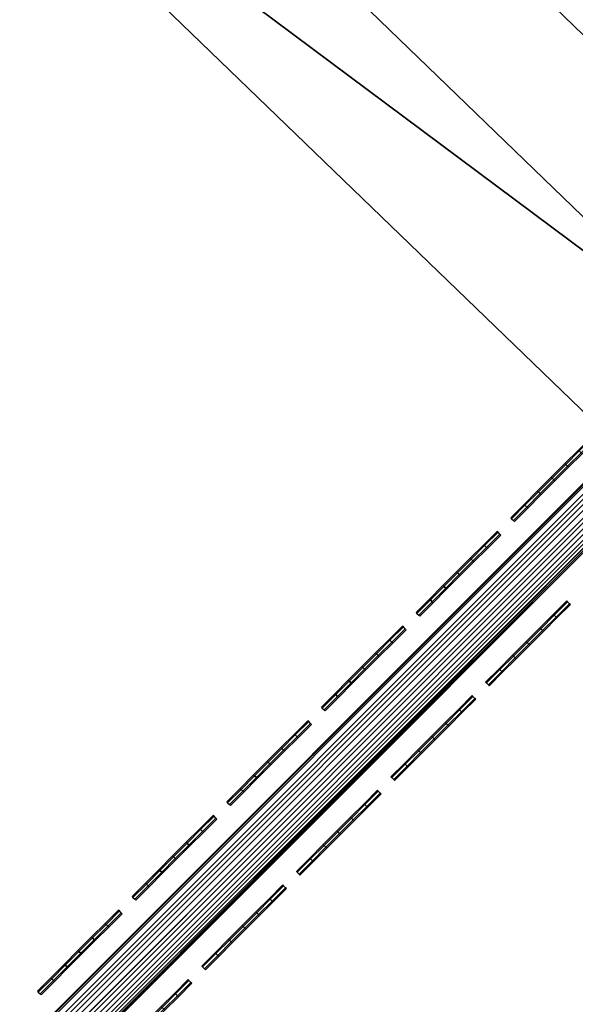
# Model space of a CAD drawing. Header units: inches. Extents: x 0 to 63.6, y -63.6 to 0.
# Tile 447 of 475: x 43 to 44.1, y -20.5 to -18.5. Entities that reach past the tile are written whole.
import ezdxf

# ---------------------------------------------------------------- set-up
doc = ezdxf.new("R2010")
doc.units = ezdxf.units.IN
doc.header["$LTSCALE"] = 0.03937
doc.header["$MEASUREMENT"] = 0
for name, color, linetype in [('A-FURN-3-ST', 151, 'Continuous'), ('A-FURN-3-ST-SEAM', 250, 'Continuous'), ('A-FURN-3-STITCH', 15, 'Continuous')]:
    doc.layers.add(name, color=color, linetype=linetype)

msp = doc.modelspace()

# ---------------------------------------------------------------- meshes
at = {"layer": 'A-FURN-3-ST'}
mesh = msp.add_polyface(dxfattribs=at)
corners = [(47.2494, -22.6677, 18), (45.7647, -21.0157, 18), (30.2851, -35.8696, 18), (29.0547, -34.5849, 18), (44.2222, -19.4174, 18), (42.6239, -17.875, 18), (27.77, -33.3546, 18), (40.9719, -16.3902, 18), (26.4332, -32.181, 18), (39.2682, -14.9651, 18), (25.0468, -31.0664, 18), (37.515, -13.6013, 18), (23.6135, -30.0129, 18), (35.7144, -12.3007, 18), (22.136, -29.0223, 18), (33.8688, -11.0648, 18), (42.5956, -16.3574, 5.5), (41.6674, -15.5877, 5.3087), (40.9281, -14.9068, 5.5), (39.9347, -14.1383, 5.3087), (39.2112, -13.515, 5.5), (38.1515, -12.7513, 5.3087), (37.447, -12.1836, 5.5), (41.5964, -15.6696, 5.1464), (39.8666, -14.2227, 5.1464), (38.0865, -12.8381, 5.1464), (36.0566, -11.8078, 5), (37.9893, -12.9679, 5.0381), (37.8745, -13.121, 5), (39.7648, -14.3489, 5.0381), (39.6447, -14.4979, 5), (41.4902, -15.7922, 5.0381), (41.3648, -15.9368, 5), (42.5956, -16.3574, 16.9), (40.9281, -14.9068, 16.9), (39.2112, -13.515, 16.9), (37.447, -12.1836, 16.9), (42.8179, -17.6666, 17.9625), (41.1584, -16.1751, 17.9625), (39.4469, -14.7434, 17.9625), (37.6857, -13.3735, 17.9625), (41.6678, -15.5873, 17.1847), (39.9351, -14.1379, 17.1847), (39.8661, -14.2234, 17.45), (41.5959, -15.6704, 17.45), (39.7564, -14.3596, 17.6778), (41.4814, -15.8025, 17.6778), (39.6134, -14.5369, 17.8526), (41.3322, -15.9746, 17.8526), (38.1519, -12.7509, 17.1847), (38.0861, -12.8389, 17.45), (37.9813, -12.9788, 17.6778), (37.8447, -13.1611, 17.8526), (36.0283, -11.8491, 17.8526), (35.8769, -12.0669, 17.9625), (49.1417, -23.9949, 5), (28.6305, -35.0091, 5), (47.7028, -22.2748, 5), (46.2038, -20.6068, 5), (44.6464, -18.9932, 5), (43.0328, -17.4358, 5), (27.3646, -33.7969, 5), (26.0475, -32.6406, 5), (24.6816, -31.5424, 5), (23.2694, -30.5044, 5), (21.8136, -29.5284, 5), (34.1932, -10.5601, 5)]
mesh.append_faces([[corners[k] for k in face] for face in [(0, 1, 2), (3, 1, 4), (3, 4, 5), (3, 5, 6), (6, 5, 7), (6, 7, 8), (8, 7, 9), (8, 9, 10), (10, 9, 11), (12, 11, 13), (14, 13, 15), (16, 17, 18), (18, 17, 19), (18, 19, 20), (20, 19, 21), (20, 21, 22), (17, 23, 24, 19), (19, 24, 25, 21), (26, 27, 28), (28, 27, 29), (28, 29, 30), (30, 29, 31), (30, 31, 32), (23, 31, 29, 24), (24, 29, 27, 25), (33, 18, 34), (34, 18, 20), (34, 20, 35), (35, 20, 22), (35, 22, 36), (7, 37, 38), (7, 38, 9), (9, 38, 39), (9, 39, 11), (11, 39, 40), (11, 40, 13), (33, 34, 41), (41, 34, 42), (41, 42, 43, 44), (44, 43, 45, 46), (46, 45, 47, 48), (48, 47, 39, 38), (34, 35, 42), (42, 35, 49), (42, 49, 50, 43), (43, 50, 51, 45), (45, 51, 52, 47), (47, 52, 40, 39), (35, 36, 49), (52, 53, 54, 40), (55, 56, 57), (57, 56, 58), (58, 56, 59), (59, 56, 60), (60, 61, 32), (32, 61, 62), (32, 62, 30), (30, 62, 63), (30, 63, 28), (28, 64, 26), (26, 65, 66)]])
mesh = msp.add_polyface(dxfattribs=at)
corners = [(48.7328, -22.7115, 5.5), (48.0519, -21.9722, 5.3087), (47.2822, -21.044, 5.5), (46.5418, -20.292, 5.3087), (45.7746, -19.4278, 5.5), (44.9731, -18.6665, 5.3087), (44.2118, -17.865, 5.5), (43.3476, -17.0978, 5.3087), (42.5956, -16.3574, 5.5), (41.6674, -15.5877, 5.3087), (47.97, -22.0432, 5.1464), (46.4625, -20.3659, 5.1464), (44.8964, -18.7432, 5.1464), (43.2737, -17.1771, 5.1464), (41.5964, -15.6696, 5.1464), (41.3648, -15.9368, 5), (41.4902, -15.7922, 5.0381), (43.1632, -17.2958, 5.0381), (43.0328, -17.4358, 5), (44.7817, -18.8579, 5.0381), (44.6464, -18.9932, 5), (46.2038, -20.6068, 5), (46.3438, -20.4764, 5.0381), (47.7028, -22.2748, 5), (47.8474, -22.1494, 5.0381), (48.7328, -22.7115, 16.9), (47.2822, -21.044, 16.9), (45.7746, -19.4278, 16.9), (44.2118, -17.865, 16.9), (42.5956, -16.3574, 16.9), (40.9281, -14.9068, 5.5), (47.2494, -22.6677, 18), (45.973, -20.8217, 17.9625), (45.7647, -21.0157, 18), (44.4235, -19.2161, 17.9625), (44.2222, -19.4174, 18), (42.6239, -17.875, 18), (42.8179, -17.6666, 17.9625), (40.9719, -16.3902, 18), (48.0523, -21.9718, 17.1847), (46.5423, -20.2916, 17.1847), (46.4618, -20.3665, 17.45), (47.9693, -22.0438, 17.45), (46.3339, -20.4856, 17.6778), (47.8371, -22.1582, 17.6778), (46.1672, -20.6409, 17.8526), (47.665, -22.3075, 17.8526), (47.4645, -22.4812, 17.9625), (44.9735, -18.6661, 17.1847), (44.8958, -18.7438, 17.45), (44.7722, -18.8674, 17.6778), (44.6111, -19.0285, 17.8526), (43.348, -17.0973, 17.1847), (43.2731, -17.1778, 17.45), (43.154, -17.3057, 17.6778), (42.9987, -17.4724, 17.8526), (41.6678, -15.5873, 17.1847), (41.5959, -15.6704, 17.45), (41.4814, -15.8025, 17.6778), (41.3322, -15.9746, 17.8526), (41.1584, -16.1751, 17.9625)]
mesh.append_faces([[corners[k] for k in face] for face in [(0, 1, 2), (2, 1, 3), (2, 3, 4), (4, 3, 5), (4, 5, 6), (6, 5, 7), (6, 7, 8), (8, 7, 9), (1, 10, 11, 3), (3, 11, 12, 5), (5, 12, 13, 7), (7, 13, 14, 9), (15, 16, 17), (15, 17, 18), (18, 17, 19), (18, 19, 20), (20, 19, 21), (21, 19, 22), (21, 22, 23), (23, 22, 24), (10, 24, 22, 11), (11, 22, 19, 12), (12, 19, 17, 13), (13, 17, 16, 14), (25, 2, 26), (26, 2, 4), (26, 4, 27), (27, 4, 6), (27, 6, 28), (28, 6, 8), (28, 8, 29), (29, 8, 30), (31, 32, 33), (33, 32, 34), (33, 34, 35), (35, 34, 36), (36, 34, 37), (36, 37, 38), (25, 26, 39), (39, 26, 40), (39, 40, 41, 42), (42, 41, 43, 44), (44, 43, 45, 46), (46, 45, 32, 47), (26, 27, 40), (40, 27, 48), (40, 48, 49, 41), (41, 49, 50, 43), (43, 50, 51, 45), (45, 51, 34, 32), (27, 28, 48), (48, 28, 52), (48, 52, 53, 49), (49, 53, 54, 50), (50, 54, 55, 51), (51, 55, 37, 34), (28, 29, 52), (52, 29, 56), (52, 56, 57, 53), (53, 57, 58, 54), (54, 58, 59, 55), (55, 59, 60, 37)]])
mesh = msp.add_polyface(dxfattribs=at)
corners = [(34.1112, -41.826, 5), (33.95, -41.9291, 5.0381), (33.1353, -40.3702, 5), (32.9787, -40.4802, 5.0381), (32.0972, -38.9581, 5), (31.9455, -39.0747, 5.0381), (30.999, -37.5921, 5), (30.8525, -37.7152, 5.0381), (29.8427, -36.275, 5), (30.101, -37.3129, 5.5), (30.6453, -37.8893, 5.3087), (31.243, -38.6788, 5.5), (31.731, -39.2396, 5.3087), (32.323, -40.0941, 5.5), (32.7572, -40.6357, 5.3087), (33.339, -41.5562, 5.5), (33.7221, -42.0749, 5.3087), (33.8134, -42.0165, 5.1464), (32.8459, -40.5734, 5.1464), (31.8169, -39.1736, 5.1464), (30.7283, -37.8196, 5.1464), (34.2889, -43.062, 16.9), (33.339, -41.5562, 16.9), (32.323, -40.0941, 16.9), (31.243, -38.6788, 16.9), (30.101, -37.3129, 16.9), (34.3774, -41.657, 17.9625), (34.6173, -41.5036, 18), (33.3937, -40.1897, 17.9625), (33.6267, -40.0261, 18), (32.3475, -38.7663, 17.9625), (32.5732, -38.5928, 18), (31.2406, -37.3896, 17.9625), (31.4586, -37.2064, 18), (30.0752, -36.062, 17.9625), (30.2851, -35.8696, 18), (29.8797, -36.2413, 17.8526), (31.0375, -37.5603, 17.8526), (32.1372, -38.9281, 17.8526), (33.1766, -40.3422, 17.8526), (34.1539, -41.7999, 17.8526), (29.7118, -36.3953, 17.6778), (30.8631, -37.7068, 17.6778), (31.9566, -39.0669, 17.6778), (32.9902, -40.4731, 17.6778), (33.962, -41.9227, 17.6778), (30.6451, -37.89, 17.1847), (31.7309, -39.2405, 17.1847), (32.7572, -40.6367, 17.1847), (33.7221, -42.076, 17.1847), (33.8147, -42.0168, 17.45), (32.8471, -40.5736, 17.45), (31.818, -39.1735, 17.45), (30.7293, -37.8193, 17.45), (56.8407, -37.5564, 18), (45.7647, -21.0157, 18), (29.0547, -34.5849, 18), (58.2854, -39.3617, 5), (57.3865, -37.3071, 5), (56.4152, -35.2858, 5), (28.6305, -35.0091, 5), (43.0328, -17.4358, 5), (27.3646, -33.7969, 5)]
mesh.append_faces([[corners[k] for k in face] for face in [(0, 1, 2), (2, 1, 3), (2, 3, 4), (4, 3, 5), (4, 5, 6), (6, 5, 7), (6, 7, 8), (9, 10, 11), (11, 10, 12), (11, 12, 13), (13, 12, 14), (13, 14, 15), (15, 14, 16), (17, 16, 14, 18), (18, 14, 12, 19), (19, 12, 10, 20), (1, 17, 18, 3), (3, 18, 19, 5), (5, 19, 20, 7), (15, 21, 22), (15, 22, 13), (13, 22, 23), (13, 23, 11), (11, 23, 24), (11, 24, 9), (9, 24, 25), (26, 27, 28), (28, 27, 29), (28, 29, 30), (30, 29, 31), (30, 31, 32), (32, 31, 33), (32, 33, 34), (34, 33, 35), (34, 36, 37, 32), (32, 37, 38, 30), (30, 38, 39, 28), (28, 39, 40, 26), (36, 41, 42, 37), (37, 42, 43, 38), (38, 43, 44, 39), (39, 44, 45, 40), (46, 25, 24), (46, 24, 47), (47, 24, 23), (47, 23, 48), (48, 23, 22), (48, 22, 49), (50, 45, 44, 51), (51, 44, 43, 52), (52, 43, 42, 53), (49, 50, 51, 48), (48, 51, 52, 47), (47, 52, 53, 46), (31, 54, 33), (33, 54, 35), (35, 55, 56), (57, 4, 6), (58, 6, 8), (59, 8, 60), (61, 60, 62)]])
at = {"layer": 'A-FURN-3-ST-SEAM'}
mesh = msp.add_polyface(dxfattribs=at)
corners = [(43.1272, -17.3345, 17.6706), (44.7443, -18.8953, 17.6706), (43.5787, -17.7577, 17.6902), (44.7451, -18.8945, 17.6902), (44.7511, -18.8885, 17.7078), (43.5846, -17.7515, 17.7078), (44.7615, -18.8781, 17.7208), (43.5946, -17.7409, 17.7208), (44.7746, -18.8651, 17.7271), (43.1563, -17.3032, 17.7271), (42.3993, -16.6343, 17.7208), (42.3838, -16.6516, 17.6902), (42.3895, -16.6452, 17.7078), (44.7883, -18.8513, 17.7259), (43.6258, -17.7081, 17.7234), (42.4295, -16.6008, 17.7234), (43.6374, -17.6958, 17.7112), (42.4409, -16.5881, 17.7112), (43.6447, -17.6881, 17.6931), (42.4479, -16.5803, 17.6931), (43.6462, -17.6865, 17.6723), (42.4494, -16.5786, 17.6723), (43.6417, -17.6912, 17.6524), (42.445, -16.5835, 17.6524), (43.6311, -17.7025, 17.636), (42.4347, -16.595, 17.636), (43.1655, -17.2934, 17.628), (44.784, -18.8556, 17.628), (44.8074, -18.8322, 17.6473), (44.8135, -18.8262, 17.6648), (44.8143, -18.8253, 17.6842), (44.8099, -18.8298, 17.7027), (44.8007, -18.8389, 17.7173), (41.4924, -15.7897, 17.628), (43.6032, -17.7318, 17.6292), (44.7703, -18.8693, 17.6292), (44.7579, -18.8817, 17.6377), (43.5912, -17.7445, 17.6377), (44.7488, -18.8908, 17.6522), (43.5824, -17.7539, 17.6522), (42.3874, -16.6477, 17.6522), (42.4076, -16.625, 17.6292), (42.396, -16.6381, 17.6377)]
mesh.append_faces([[corners[k] for k in face] for face in [(0, 1, 2), (2, 1, 3), (2, 3, 4), (2, 4, 5), (5, 4, 6), (5, 6, 7), (7, 6, 8), (7, 8, 9), (7, 9, 10), (11, 0, 2), (11, 2, 5, 12), (12, 5, 7, 10), (8, 13, 9), (9, 13, 14), (9, 14, 15), (15, 14, 16, 17), (17, 16, 18, 19), (19, 18, 20, 21), (21, 20, 22, 23), (23, 22, 24, 25), (25, 24, 26), (26, 24, 27), (28, 24, 22), (29, 22, 20), (30, 20, 18), (31, 18, 16), (32, 16, 14), (26, 33, 25), (26, 27, 34), (34, 35, 36), (34, 36, 37), (37, 36, 38), (37, 38, 39), (39, 38, 1), (39, 1, 0), (39, 0, 40), (41, 26, 34), (41, 34, 37, 42), (42, 37, 39, 40)]])
mesh = msp.add_polyface(dxfattribs=at)
corners = [(44.784, -18.8556, 17.628), (43.6311, -17.7025, 17.636), (44.7971, -18.8426, 17.6344), (44.8074, -18.8322, 17.6473), (43.6417, -17.6912, 17.6524), (44.8135, -18.8262, 17.6648), (43.6462, -17.6865, 17.6723), (44.8143, -18.8253, 17.6842), (43.6447, -17.6881, 17.6931), (44.8099, -18.8298, 17.7027), (43.6374, -17.6958, 17.7112), (44.8007, -18.8389, 17.7173), (43.6258, -17.7081, 17.7234), (44.7883, -18.8513, 17.7259), (43.6032, -17.7318, 17.6292), (44.7703, -18.8693, 17.6292), (46.3364, -20.4833, 17.7271), (44.7746, -18.8651, 17.7271), (45.8987, -20.045, 17.7208), (44.7615, -18.8781, 17.7208), (45.8881, -20.055, 17.7078), (44.7511, -18.8885, 17.7078), (45.8819, -20.0609, 17.6902), (44.7451, -18.8945, 17.6902), (44.7443, -18.8953, 17.6706), (46.3051, -20.5124, 17.6706), (46.3462, -20.4742, 17.628), (45.9371, -20.0085, 17.636), (45.9484, -19.9979, 17.6524), (45.9531, -19.9934, 17.6723), (45.9515, -19.995, 17.6931), (45.9439, -20.0022, 17.7112), (45.9315, -20.0139, 17.7234), (45.8857, -20.0572, 17.6522), (44.7488, -18.8908, 17.6522), (45.8951, -20.0484, 17.6377), (44.7579, -18.8817, 17.6377), (45.9078, -20.0364, 17.6292)]
mesh.append_faces([[corners[k] for k in face] for face in [(0, 1, 2), (2, 1, 3), (3, 4, 5), (5, 6, 7), (7, 8, 9), (9, 10, 11), (11, 12, 13), (14, 0, 15), (16, 17, 18), (18, 17, 19), (18, 19, 20), (20, 19, 21), (20, 21, 22), (22, 21, 23), (22, 23, 24), (24, 25, 22), (26, 0, 27), (27, 0, 2), (27, 2, 3), (27, 3, 28), (28, 3, 5), (28, 5, 29), (29, 5, 7), (29, 7, 30), (30, 7, 9), (30, 9, 31), (31, 9, 11), (31, 11, 32), (32, 11, 13), (32, 13, 16), (16, 13, 17), (25, 24, 33), (33, 24, 34), (33, 34, 35), (35, 34, 36), (35, 36, 37), (37, 36, 15), (37, 15, 0), (0, 26, 37)]])
mesh = msp.add_polyface(dxfattribs=at)
corners = [(44.4149, -19.2954, 17.979), (44.4135, -19.2869, 18.0041), (44.2646, -19.4457, 18), (44.2596, -19.4407, 18.0255), (41.7366, -21.9737, 18), (44.5642, -19.1361, 17.9399), (44.407, -19.2768, 18.0173), (44.2513, -19.4324, 18.039), (41.7233, -21.9605, 18.039), (41.7316, -21.9687, 18.0255), (44.397, -19.2645, 18.0253), (44.2402, -19.4213, 18.0472), (41.7122, -21.9493, 18.0472), (44.3508, -19.2253, 18.0003), (44.345, -19.2242, 17.9835), (44.1941, -19.3752, 18.0045), (44.1975, -19.3786, 18.0217), (41.6661, -21.9032, 18.0045), (41.6695, -21.9066, 18.0217), (44.3438, -19.2278, 17.9661), (44.1952, -19.3763, 17.9868), (41.6672, -21.9043, 17.9868), (44.3775, -19.2715, 17.9304), (44.3902, -19.2825, 17.9361), (44.2458, -19.4269, 17.9563), (44.234, -19.4151, 17.9505), (41.7178, -21.9549, 17.9563), (41.706, -21.9431, 17.9505), (44.4015, -19.2907, 17.9472), (44.2555, -19.4366, 17.9675), (41.7275, -21.9647, 17.9675), (44.4101, -19.2953, 17.962), (44.5623, -19.1481, 17.9163), (44.2622, -19.4433, 17.9826), (41.7342, -21.9713, 17.9826), (41.6874, -21.9245, 18.0459), (44.2154, -19.3965, 18.0459), (44.372, -19.2399, 18.024), (41.682, -21.9192, 17.9588), (44.21, -19.3911, 17.9588), (44.3548, -19.2464, 17.9386), (44.3602, -19.2307, 18.0145), (44.2049, -19.386, 18.0362), (41.6769, -21.914, 18.0362), (44.3652, -19.2589, 17.9314), (44.2215, -19.4026, 17.9515), (41.6935, -21.9306, 17.9515)]
mesh.append_faces([[corners[k] for k in face] for face in [(0, 1, 2), (2, 1, 3), (2, 3, 4), (1, 0, 5), (1, 6, 7, 3), (3, 7, 8, 9), (6, 10, 11, 7), (7, 11, 12, 8), (13, 14, 15, 16), (16, 15, 17, 18), (14, 19, 20, 15), (15, 20, 21, 17), (22, 23, 24, 25), (25, 24, 26, 27), (23, 28, 29, 24), (24, 29, 30, 26), (31, 32, 0), (31, 0, 33), (33, 0, 2), (33, 2, 34), (35, 12, 11, 36), (36, 11, 10, 37), (38, 21, 20, 39), (39, 20, 19, 40), (37, 41, 42, 36), (36, 42, 43, 35), (41, 13, 16, 42), (42, 16, 18, 43), (40, 44, 45, 39), (39, 45, 46, 38), (44, 22, 25, 45), (45, 25, 27, 46), (28, 31, 33, 29)]])
mesh = msp.add_polyface(dxfattribs=at)
corners = [(39.2086, -24.5017, 18), (31.1875, -32.5229, 18), (39.2062, -24.4993, 17.9826), (31.1848, -32.5202, 17.9809), (39.1995, -24.4927, 17.9675), (31.1771, -32.5125, 17.9646), (39.1898, -24.4829, 17.9563), (31.1656, -32.501, 17.9538), (39.178, -24.4711, 17.9505), (31.1521, -32.4875, 17.95), (39.1655, -24.4586, 17.9515), (31.1386, -32.4739, 17.9538), (39.154, -24.4472, 17.9588), (31.1271, -32.4625, 17.9647), (39.1392, -24.4323, 17.9868), (39.1415, -24.4346, 18.0217), (31.1271, -32.4625, 18.0354), (39.1489, -24.442, 18.0362), (31.1386, -32.474, 18.0462), (39.1594, -24.4525, 18.0459), (31.1521, -32.4875, 18.05), (39.1842, -24.4773, 18.0472), (31.1656, -32.501, 18.0462), (39.1953, -24.4885, 18.039), (31.1771, -32.5125, 18.0354), (39.2036, -24.4967, 18.0255), (31.1848, -32.5202, 18.0191), (41.7366, -21.9737, 18), (44.2596, -19.4407, 18.0255), (41.7316, -21.9687, 18.0255), (41.7233, -21.9605, 18.039), (41.7122, -21.9493, 18.0472), (41.6695, -21.9066, 18.0217), (41.6661, -21.9032, 18.0045), (39.1381, -24.4312, 18.0045), (41.6672, -21.9043, 17.9868), (41.706, -21.9431, 17.9505), (41.7178, -21.9549, 17.9563), (41.7275, -21.9647, 17.9675), (41.7342, -21.9713, 17.9826), (44.2646, -19.4457, 18), (41.6874, -21.9245, 18.0459), (41.6769, -21.914, 18.0362), (41.682, -21.9192, 17.9588), (41.6935, -21.9306, 17.9515), (44.2555, -19.4366, 17.9675), (44.2622, -19.4433, 17.9826)]
mesh.append_faces([[corners[k] for k in face] for face in [(0, 1, 2), (2, 3, 4), (4, 5, 6), (6, 7, 8), (8, 9, 10), (10, 11, 12), (12, 13, 14), (15, 16, 17), (17, 18, 19), (19, 20, 21), (21, 22, 23), (23, 24, 25), (25, 26, 0), (27, 28, 29), (27, 29, 0), (0, 29, 25), (29, 30, 23, 25), (30, 31, 21, 23), (32, 33, 34, 15), (33, 35, 14, 34), (36, 37, 6, 8), (37, 38, 4, 6), (39, 40, 27), (39, 27, 2), (2, 27, 0), (19, 21, 31, 41), (32, 15, 17, 42), (42, 17, 19, 41), (12, 14, 35, 43), (36, 8, 10, 44), (44, 10, 12, 43), (39, 2, 4, 38), (45, 46, 39, 38)]])
at = {"layer": 'A-FURN-3-STITCH'}
mesh = msp.add_polymesh((7, 4), dxfattribs=at)
for k, corner in enumerate([(44.1369, -19.3695, 18.0001), (44.135, -19.3677, 18), (44.1314, -19.364, 18), (44.1295, -19.3621, 18.0001), (44.1098, -19.3966, 18.0077), (44.1079, -19.3948, 18.0122), (44.1042, -19.3911, 18.0122), (44.1024, -19.3893, 18.0077), (44.0823, -19.4241, 18.0123), (44.0805, -19.4222, 18.0168), (44.0768, -19.4186, 18.0168), (44.0749, -19.4167, 18.0123), (44.0547, -19.4517, 18.0138), (44.0528, -19.4499, 18.0183), (44.0492, -19.4462, 18.0183), (44.0473, -19.4443, 18.0138), (44.027, -19.4793, 18.0123), (44.0252, -19.4775, 18.0168), (44.0215, -19.4738, 18.0168), (44.0197, -19.472, 18.0123), (43.9996, -19.5068, 18.0077), (43.9977, -19.505, 18.0122), (43.9941, -19.5013, 18.0122), (43.9922, -19.4994, 18.0077), (43.9725, -19.5339, 18.0001), (43.9706, -19.5321, 18.0001), (43.9669, -19.5284, 18.0001), (43.9651, -19.5265, 18.0001)]):
    mesh.set_mesh_vertex(divmod(k, 4), corner)
mesh = msp.add_polymesh((7, 4), dxfattribs=at)
for k, corner in enumerate([(43.9449, -19.5615, 18.0001), (43.943, -19.5597, 18), (43.9394, -19.556, 18), (43.9375, -19.5541, 18.0001), (43.9178, -19.5886, 18.0077), (43.9159, -19.5868, 18.0122), (43.9122, -19.5831, 18.0122), (43.9104, -19.5813, 18.0077), (43.8903, -19.6161, 18.0123), (43.8885, -19.6142, 18.0168), (43.8848, -19.6106, 18.0168), (43.8829, -19.6087, 18.0123), (43.8627, -19.6437, 18.0138), (43.8608, -19.6419, 18.0183), (43.8572, -19.6382, 18.0183), (43.8553, -19.6363, 18.0138), (43.835, -19.6713, 18.0123), (43.8332, -19.6695, 18.0168), (43.8295, -19.6658, 18.0168), (43.8277, -19.664, 18.0123), (43.8076, -19.6988, 18.0077), (43.8057, -19.697, 18.0122), (43.8021, -19.6933, 18.0122), (43.8002, -19.6914, 18.0077), (43.7805, -19.7259, 18.0001), (43.7786, -19.7241, 18.0001), (43.7749, -19.7204, 18.0001), (43.7731, -19.7186, 18.0001)]):
    mesh.set_mesh_vertex(divmod(k, 4), corner)
mesh = msp.add_polymesh((7, 4), dxfattribs=at)
for k, corner in enumerate([(44.0861, -19.7027, 18.0001), (44.0842, -19.7009, 18), (44.0805, -19.6972, 18), (44.0787, -19.6953, 18.0001), (44.059, -19.7298, 18.0077), (44.0571, -19.728, 18.0122), (44.0534, -19.7243, 18.0122), (44.0516, -19.7225, 18.0077), (44.0315, -19.7573, 18.0123), (44.0297, -19.7554, 18.0168), (44.026, -19.7518, 18.0168), (44.0241, -19.7499, 18.0123), (44.0039, -19.7849, 18.0138), (44.002, -19.7831, 18.0183), (43.9983, -19.7794, 18.0183), (43.9965, -19.7775, 18.0138), (43.9762, -19.8125, 18.0123), (43.9744, -19.8107, 18.0168), (43.9707, -19.807, 18.0168), (43.9689, -19.8052, 18.0123), (43.9488, -19.84, 18.0077), (43.9469, -19.8381, 18.0122), (43.9433, -19.8345, 18.0122), (43.9414, -19.8326, 18.0077), (43.9217, -19.8671, 18.0001), (43.9198, -19.8653, 18.0001), (43.9161, -19.8616, 18.0001), (43.9143, -19.8597, 18.0001)]):
    mesh.set_mesh_vertex(divmod(k, 4), corner)
mesh = msp.add_polymesh((7, 4), dxfattribs=at)
for k, corner in enumerate([(43.7529, -19.7535, 18.0001), (43.751, -19.7517, 18), (43.7474, -19.748, 18), (43.7455, -19.7461, 18.0001), (43.7258, -19.7806, 18.0077), (43.7239, -19.7788, 18.0122), (43.7202, -19.7751, 18.0122), (43.7184, -19.7733, 18.0077), (43.6983, -19.8081, 18.0123), (43.6965, -19.8062, 18.0168), (43.6928, -19.8026, 18.0168), (43.6909, -19.8007, 18.0123), (43.6707, -19.8357, 18.0138), (43.6688, -19.8339, 18.0183), (43.6652, -19.8302, 18.0183), (43.6633, -19.8283, 18.0138), (43.643, -19.8633, 18.0123), (43.6412, -19.8615, 18.0168), (43.6375, -19.8578, 18.0168), (43.6357, -19.856, 18.0123), (43.6156, -19.8908, 18.0077), (43.6137, -19.889, 18.0122), (43.6101, -19.8853, 18.0122), (43.6082, -19.8834, 18.0077), (43.5885, -19.9179, 18.0001), (43.5866, -19.9161, 18.0001), (43.5829, -19.9124, 18.0001), (43.5811, -19.9106, 18.0001)]):
    mesh.set_mesh_vertex(divmod(k, 4), corner)
mesh = msp.add_polymesh((7, 4), dxfattribs=at)
for k, corner in enumerate([(43.8941, -19.8947, 18.0001), (43.8922, -19.8929, 18), (43.8885, -19.8892, 18), (43.8867, -19.8873, 18.0001), (43.867, -19.9218, 18.0077), (43.8651, -19.92, 18.0122), (43.8614, -19.9163, 18.0122), (43.8596, -19.9145, 18.0077), (43.8395, -19.9493, 18.0123), (43.8377, -19.9474, 18.0168), (43.834, -19.9438, 18.0168), (43.8321, -19.9419, 18.0123), (43.8119, -19.9769, 18.0138), (43.81, -19.9751, 18.0183), (43.8063, -19.9714, 18.0183), (43.8045, -19.9695, 18.0138), (43.7842, -20.0045, 18.0123), (43.7824, -20.0027, 18.0168), (43.7787, -19.999, 18.0168), (43.7769, -19.9972, 18.0123), (43.7568, -20.032, 18.0077), (43.7549, -20.0302, 18.0122), (43.7513, -20.0265, 18.0122), (43.7494, -20.0246, 18.0077), (43.7297, -20.0591, 18.0001), (43.7278, -20.0573, 18.0001), (43.7241, -20.0536, 18.0001), (43.7223, -20.0517, 18.0001)]):
    mesh.set_mesh_vertex(divmod(k, 4), corner)
mesh = msp.add_polymesh((7, 4), dxfattribs=at)
for k, corner in enumerate([(43.5609, -19.9455, 18.0001), (43.559, -19.9437, 18), (43.5554, -19.94, 18), (43.5535, -19.9381, 18.0001), (43.5338, -19.9726, 18.0077), (43.5319, -19.9708, 18.0122), (43.5282, -19.9671, 18.0122), (43.5264, -19.9653, 18.0077), (43.5063, -20.0001, 18.0123), (43.5045, -19.9982, 18.0168), (43.5008, -19.9946, 18.0168), (43.4989, -19.9927, 18.0123), (43.4787, -20.0277, 18.0138), (43.4768, -20.0259, 18.0183), (43.4732, -20.0222, 18.0183), (43.4713, -20.0203, 18.0138), (43.451, -20.0553, 18.0123), (43.4492, -20.0535, 18.0168), (43.4455, -20.0498, 18.0168), (43.4437, -20.048, 18.0123), (43.4236, -20.0828, 18.0077), (43.4217, -20.081, 18.0122), (43.4181, -20.0773, 18.0122), (43.4162, -20.0754, 18.0077), (43.3965, -20.1099, 18.0001), (43.3946, -20.1081, 18.0001), (43.3909, -20.1044, 18.0001), (43.3891, -20.1026, 18.0001)]):
    mesh.set_mesh_vertex(divmod(k, 4), corner)
mesh = msp.add_polymesh((7, 4), dxfattribs=at)
for k, corner in enumerate([(43.7021, -20.0867, 18.0001), (43.7002, -20.0849, 18), (43.6965, -20.0812, 18), (43.6947, -20.0793, 18.0001), (43.675, -20.1138, 18.0077), (43.6731, -20.112, 18.0122), (43.6694, -20.1083, 18.0122), (43.6676, -20.1065, 18.0077), (43.6475, -20.1413, 18.0123), (43.6457, -20.1394, 18.0168), (43.642, -20.1358, 18.0168), (43.6401, -20.1339, 18.0123), (43.6199, -20.1689, 18.0138), (43.618, -20.1671, 18.0183), (43.6143, -20.1634, 18.0183), (43.6125, -20.1615, 18.0138), (43.5922, -20.1965, 18.0123), (43.5904, -20.1947, 18.0168), (43.5867, -20.191, 18.0168), (43.5849, -20.1892, 18.0123), (43.5648, -20.224, 18.0077), (43.5629, -20.2222, 18.0122), (43.5593, -20.2185, 18.0122), (43.5574, -20.2166, 18.0077), (43.5377, -20.2511, 18.0001), (43.5358, -20.2493, 18.0001), (43.5321, -20.2456, 18.0001), (43.5303, -20.2437, 18.0001)]):
    mesh.set_mesh_vertex(divmod(k, 4), corner)
mesh = msp.add_polymesh((7, 4), dxfattribs=at)
for k, corner in enumerate([(43.3689, -20.1375, 18.0001), (43.367, -20.1357, 18), (43.3634, -20.132, 18), (43.3615, -20.1301, 18.0001), (43.3418, -20.1646, 18.0077), (43.3399, -20.1628, 18.0122), (43.3362, -20.1591, 18.0122), (43.3344, -20.1573, 18.0077), (43.3143, -20.1921, 18.0123), (43.3125, -20.1902, 18.0168), (43.3088, -20.1866, 18.0168), (43.3069, -20.1847, 18.0123), (43.2867, -20.2197, 18.0138), (43.2848, -20.2179, 18.0183), (43.2812, -20.2142, 18.0183), (43.2793, -20.2123, 18.0138), (43.259, -20.2473, 18.0123), (43.2572, -20.2455, 18.0168), (43.2535, -20.2418, 18.0168), (43.2517, -20.24, 18.0123), (43.2316, -20.2748, 18.0077), (43.2297, -20.273, 18.0122), (43.2261, -20.2693, 18.0122), (43.2242, -20.2674, 18.0077), (43.2045, -20.3019, 18.0001), (43.2026, -20.3001, 18.0001), (43.1989, -20.2964, 18.0001), (43.1971, -20.2946, 18.0001)]):
    mesh.set_mesh_vertex(divmod(k, 4), corner)
mesh = msp.add_polymesh((7, 4), dxfattribs=at)
for k, corner in enumerate([(43.5101, -20.2787, 18.0001), (43.5082, -20.2769, 18), (43.5045, -20.2732, 18), (43.5027, -20.2713, 18.0001), (43.483, -20.3058, 18.0077), (43.4811, -20.304, 18.0122), (43.4774, -20.3003, 18.0122), (43.4756, -20.2985, 18.0077), (43.4555, -20.3333, 18.0123), (43.4537, -20.3314, 18.0168), (43.45, -20.3278, 18.0168), (43.4481, -20.3259, 18.0123), (43.4279, -20.3609, 18.0138), (43.426, -20.3591, 18.0183), (43.4223, -20.3554, 18.0183), (43.4205, -20.3535, 18.0138), (43.4002, -20.3885, 18.0123), (43.3984, -20.3867, 18.0168), (43.3947, -20.383, 18.0168), (43.3929, -20.3812, 18.0123), (43.3728, -20.416, 18.0077), (43.3709, -20.4142, 18.0122), (43.3673, -20.4105, 18.0122), (43.3654, -20.4086, 18.0077), (43.3457, -20.4431, 18.0001), (43.3438, -20.4413, 18.0001), (43.3401, -20.4376, 18.0001), (43.3383, -20.4357, 18.0001)]):
    mesh.set_mesh_vertex(divmod(k, 4), corner)
mesh = msp.add_polymesh((7, 4), dxfattribs=at)
for k, corner in enumerate([(43.1769, -20.3295, 18.0001), (43.175, -20.3277, 18), (43.1714, -20.324, 18), (43.1695, -20.3221, 18.0001), (43.1498, -20.3566, 18.0077), (43.1479, -20.3548, 18.0122), (43.1442, -20.3511, 18.0122), (43.1424, -20.3493, 18.0077), (43.1223, -20.3841, 18.0123), (43.1205, -20.3822, 18.0168), (43.1168, -20.3786, 18.0168), (43.1149, -20.3767, 18.0123), (43.0947, -20.4117, 18.0138), (43.0928, -20.4099, 18.0183), (43.0891, -20.4062, 18.0183), (43.0873, -20.4043, 18.0138), (43.067, -20.4393, 18.0123), (43.0652, -20.4375, 18.0168), (43.0615, -20.4338, 18.0168), (43.0597, -20.432, 18.0123), (43.0396, -20.4668, 18.0077), (43.0377, -20.465, 18.0122), (43.0341, -20.4613, 18.0122), (43.0322, -20.4594, 18.0077), (43.0125, -20.4939, 18.0001), (43.0106, -20.4921, 18.0001), (43.0069, -20.4884, 18.0001), (43.0051, -20.4866, 18.0001)]):
    mesh.set_mesh_vertex(divmod(k, 4), corner)
mesh = msp.add_polymesh((7, 4), dxfattribs=at)
for k, corner in enumerate([(43.3181, -20.4707, 18.0001), (43.3162, -20.4689, 18), (43.3125, -20.4652, 18), (43.3107, -20.4633, 18.0001), (43.291, -20.4978, 18.0077), (43.2891, -20.496, 18.0122), (43.2854, -20.4923, 18.0122), (43.2836, -20.4905, 18.0077), (43.2635, -20.5253, 18.0123), (43.2617, -20.5234, 18.0168), (43.258, -20.5198, 18.0168), (43.2561, -20.5179, 18.0123), (43.2359, -20.5529, 18.0138), (43.234, -20.5511, 18.0183), (43.2303, -20.5474, 18.0183), (43.2285, -20.5455, 18.0138), (43.2082, -20.5805, 18.0123), (43.2064, -20.5787, 18.0168), (43.2027, -20.575, 18.0168), (43.2009, -20.5732, 18.0123), (43.1808, -20.608, 18.0077), (43.1789, -20.6062, 18.0122), (43.1753, -20.6025, 18.0122), (43.1734, -20.6006, 18.0077), (43.1537, -20.6351, 18.0001), (43.1518, -20.6333, 18.0001), (43.1481, -20.6296, 18.0001), (43.1463, -20.6277, 18.0001)]):
    mesh.set_mesh_vertex(divmod(k, 4), corner)

doc.saveas('drawing.dxf')
